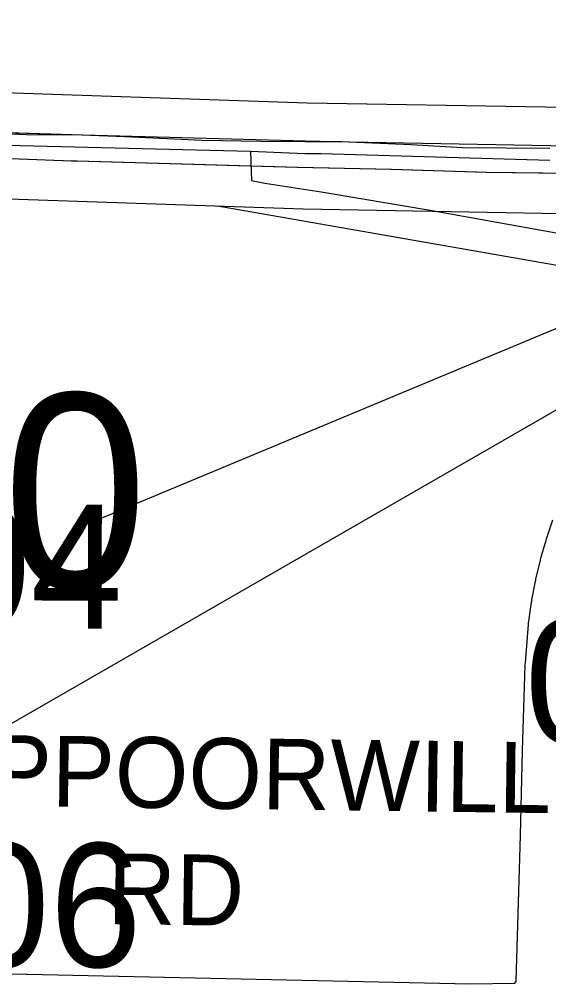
# Model space of a CAD drawing. Extents: x -132.8 to -73.3, y -60 to -26.
# Drawn here: x -109.42 to -109.121, y -33.695 to -33.15 of the extents above; entities that cross this region are included whole.
import ezdxf

# ---------------------------------------------------------------- set-up
doc = ezdxf.new("R2010")
doc.units = 0
for name, color, linetype in [('tdCoDivCarto', 7, 'Continuous'), ('tdCoInt', 7, 'Continuous'), ('tdCoIntCL', 7, 'Continuous'), ('tdCoIntRamp', 7, 'Continuous'), ('tdCoIntRte', 7, 'Continuous'), ('tdCoPrimary', 7, 'Continuous'), ('tdCoSecRdNmbr', 7, 'Continuous'), ('tdCoSecRdTxt', 7, 'Continuous'), ('tdCoSecRteBand', 7, 'Continuous'), ('tdCoStrucPriMaintName', 7, 'Continuous'), ('tdStHwyIntRefPost1', 7, 'Continuous')]:
    doc.layers.add(name, color=color, linetype=linetype)

msp = doc.modelspace()

# ---------------------------------------------------------------- linework, layer by layer
at = {"layer": 'tdCoDivCarto'}
for p, q in [((-109.38388, -33.21562), (-109.48574, -33.21257)), ((-109.25795, -33.21902), (-109.38388, -33.21562)), ((-109.23315, -33.21969), (-109.25795, -33.21902)), ((-109.11942, -33.22175), (-109.23315, -33.21969)), ((-109.41984, -33.22907), (-109.3901, -33.23012)), ((-109.3901, -33.23012), (-109.38709, -33.23023)), ((-109.38709, -33.23023), (-109.32771, -33.23184)), ((-109.32771, -33.23184), (-109.26234, -33.23368)), ((-109.26234, -33.23368), (-109.2094, -33.23483)), ((-109.2094, -33.23483), (-109.15555, -33.23667)), ((-109.15555, -33.23667), (-109.09593, -33.23736))]:
    msp.add_line(p, q, dxfattribs=at)
for points in [[(-109.25795, -33.21902), (-109.38388, -33.21562), (-109.48574, -33.21257), (-109.62993, -33.20779), (-109.74133, -33.20572), (-109.89508, -33.2025), (-110.02904, -33.1979), (-110.234, -33.193)], [(-109.25795, -33.21902), (-109.38388, -33.21562), (-109.48574, -33.21257), (-109.62993, -33.20779), (-109.74133, -33.20572), (-109.89508, -33.2025), (-110.02904, -33.1979), (-110.234, -33.193)], [(-109.25795, -33.21902), (-109.38388, -33.21562), (-109.48574, -33.21257), (-109.62993, -33.20779), (-109.74133, -33.20572), (-109.89508, -33.2025), (-110.02904, -33.1979), (-110.234, -33.193)], [(-109.11942, -33.22175), (-109.23315, -33.21969), (-109.25795, -33.21902)], [(-109.11942, -33.22175), (-109.23315, -33.21969), (-109.25795, -33.21902)], [(-109.11942, -33.22175), (-109.23315, -33.21969), (-109.25795, -33.21902)], [(-109.41984, -33.22907), (-109.3901, -33.23012), (-109.38709, -33.23023), (-109.32771, -33.23184), (-109.28954, -33.23291)], [(-109.41984, -33.22907), (-109.3901, -33.23012), (-109.38709, -33.23023), (-109.32771, -33.23184), (-109.26234, -33.23368), (-109.2094, -33.23483), (-109.15555, -33.23667), (-109.09593, -33.23736), (-109.0598, -33.23759), (-109.02573, -33.23828), (-108.95599, -33.23966), (-108.9315, -33.23993), (-108.91433, -33.24012), (-108.90757, -33.24019), (-108.89145, -33.24036), (-108.87037, -33.24058), (-108.85058, -33.2415), (-108.75598, -33.2445), (-108.74057, -33.24492)], [(-109.41984, -33.22907), (-109.3901, -33.23012), (-109.38709, -33.23023), (-109.32771, -33.23184), (-109.26234, -33.23368), (-109.2094, -33.23483), (-109.15555, -33.23667), (-109.09593, -33.23736), (-109.0598, -33.23759), (-109.02573, -33.23828), (-108.95599, -33.23966), (-108.94884, -33.23974)], [(-109.28954, -33.23291), (-109.26234, -33.23368), (-109.2094, -33.23483), (-109.15555, -33.23667), (-109.09593, -33.23736), (-109.0598, -33.23759), (-109.02573, -33.23828), (-108.95599, -33.23966), (-108.9315, -33.23993), (-108.91433, -33.24012), (-108.90757, -33.24019), (-108.89145, -33.24036), (-108.87037, -33.24058), (-108.85058, -33.2415), (-108.75598, -33.2445), (-108.74057, -33.24492)]]:
    msp.add_lwpolyline(points, dxfattribs=at)
at = {"layer": 'tdCoInt'}
for points in [[(-110.11164, -33.17065), (-109.95279, -33.17688), (-109.83296, -33.18274), (-109.73953, -33.18338), (-109.68375, -33.18239), (-109.64267, -33.18469), (-109.5484, -33.18502), (-109.45649, -33.19058), (-109.25699, -33.19733), (-109.12234, -33.1997), (-108.89781, -33.20266), (-108.68344, -33.20914), (-108.52283, -33.21309), (-108.41185, -33.217), (-108.26955, -33.22306), (-108.08137, -33.22689), (-107.79074, -33.23296), (-107.5912, -33.2395)], [(-110.11287, -33.23067), (-109.9553, -33.23684), (-109.8344, -33.24272), (-109.73929, -33.24338), (-109.68481, -33.24242), (-109.64435, -33.24469), (-109.60893, -33.24469), (-109.60909, -33.24469), (-109.55007, -33.24501), (-109.45931, -33.25053), (-109.25936, -33.25729), (-109.12409, -33.25968), (-108.90015, -33.26263), (-108.68494, -33.26912), (-108.52515, -33.27305)]]:
    msp.add_lwpolyline(points, dxfattribs=at)
at = {"layer": 'tdCoIntCL'}
for points in [[(-110.11225, -33.20066), (-110.02516, -33.2049), (-109.95405, -33.20686), (-109.88457, -33.21077), (-109.83368, -33.21273), (-109.7991, -33.21306), (-109.73941, -33.21338), (-109.7156, -33.21306), (-109.68428, -33.2124), (-109.64351, -33.21469), (-109.60893, -33.21469), (-109.54923, -33.21501), (-109.53619, -33.21567), (-109.52901, -33.21567), (-109.4579, -33.22056), (-109.41941, -33.22154), (-109.28918, -33.22478)], [(-109.28918, -33.22478), (-109.28857, -33.24122), (-109.28092, -33.24276), (-109.24916, -33.24777), (-109.18758, -33.25801), (-109.10485, -33.27285), (-109.03941, -33.28273), (-109.00331, -33.28863), (-108.98786, -33.29172), (-108.97206, -33.29459)], [(-109.28918, -33.22478), (-109.25837, -33.22612), (-109.2491, -33.22598), (-109.11989, -33.22982)]]:
    msp.add_lwpolyline(points, dxfattribs=at)
at = {"layer": 'tdCoIntRamp'}
msp.add_lwpolyline([(-109.30786, -33.25565), (-109.00786, -33.30794), (-108.99354, -33.31151)], dxfattribs=at)
at = {"layer": 'tdCoIntRte'}
for points in [[(-109.11982, -33.22327), (-109.16928, -33.22275), (-109.19828, -33.22114), (-109.23353, -33.21969), (-109.23741, -33.21953), (-109.25834, -33.21943), (-109.28322, -33.2193), (-109.31636, -33.21861), (-109.36009, -33.21654), (-109.38426, -33.21562), (-109.41579, -33.21539), (-109.44894, -33.21401)], [(-109.11982, -33.22327), (-109.16928, -33.22275), (-109.19828, -33.22114), (-109.23353, -33.21969), (-109.23741, -33.21953), (-109.25834, -33.21943), (-109.28322, -33.2193), (-109.31636, -33.21861), (-109.36009, -33.21654), (-109.38426, -33.21562), (-109.41579, -33.21539), (-109.44894, -33.21401)], [(-109.4266, -33.22884), (-109.41967, -33.22909), (-109.39048, -33.23012), (-109.38747, -33.23023), (-109.32809, -33.23184), (-109.28941, -33.23293), (-109.26272, -33.23368), (-109.20978, -33.23483), (-109.15592, -33.23667), (-109.09631, -33.23736)], [(-109.4266, -33.22884), (-109.41967, -33.22909), (-109.39048, -33.23012), (-109.38747, -33.23023), (-109.32809, -33.23184), (-109.28941, -33.23293), (-109.26272, -33.23368), (-109.20978, -33.23483), (-109.15592, -33.23667), (-109.09631, -33.23736)]]:
    msp.add_lwpolyline(points, dxfattribs=at)
at = {"layer": 'tdCoPrimary'}
for points in [[(-109.25795, -33.21902), (-109.38388, -33.21562), (-109.48574, -33.21257), (-109.62993, -33.20779), (-109.74133, -33.20572), (-109.89508, -33.2025), (-110.02904, -33.1979), (-110.234, -33.193)], [(-109.25795, -33.21902), (-109.38388, -33.21562), (-109.48574, -33.21257), (-109.62993, -33.20779), (-109.74133, -33.20572), (-109.89508, -33.2025), (-110.02904, -33.1979), (-110.234, -33.193)], [(-108.8903, -33.22579), (-108.91343, -33.2253), (-108.91411, -33.22529), (-108.94357, -33.22506), (-109.05106, -33.22298), (-109.11942, -33.22175), (-109.23315, -33.21969), (-109.25795, -33.21902), (-109.38388, -33.21562), (-109.48574, -33.21257), (-109.62993, -33.20779), (-109.74133, -33.20572), (-109.89508, -33.2025), (-110.02904, -33.1979), (-110.234, -33.193)], [(-109.11942, -33.22175), (-109.23315, -33.21969), (-109.25795, -33.21902)], [(-109.11942, -33.22175), (-109.23315, -33.21969), (-109.25795, -33.21902)], [(-109.42622, -33.22884), (-109.41984, -33.22907), (-109.3901, -33.23012), (-109.38709, -33.23023), (-109.32771, -33.23184), (-109.26234, -33.23368), (-109.2094, -33.23483), (-109.15555, -33.23667), (-109.09593, -33.23736), (-109.0598, -33.23759), (-109.02573, -33.23828), (-108.95599, -33.23966), (-108.9315, -33.23993), (-108.91433, -33.24012), (-108.90757, -33.24019)], [(-109.41984, -33.22907), (-109.3901, -33.23012), (-109.38709, -33.23023), (-109.32771, -33.23184), (-109.26234, -33.23368), (-109.2094, -33.23483), (-109.15555, -33.23667), (-109.09593, -33.23736), (-109.0598, -33.23759), (-109.02573, -33.23828), (-108.95599, -33.23966), (-108.94884, -33.23974)], [(-109.41984, -33.22907), (-109.3901, -33.23012), (-109.38709, -33.23023), (-109.32771, -33.23184), (-109.26234, -33.23368), (-109.2094, -33.23483), (-109.15555, -33.23667), (-109.09593, -33.23736), (-109.0598, -33.23759), (-109.02573, -33.23828), (-108.95599, -33.23966), (-108.94884, -33.23974)]]:
    msp.add_lwpolyline(points, dxfattribs=at)
at = {"layer": 'tdCoSecRteBand'}
msp.add_lwpolyline([(-109.50327, -33.68935), (-109.41588, -33.68985), (-109.41564, -33.68985), (-109.4154, -33.68985), (-109.16487, -33.69527), (-109.1395, -33.69493), (-109.13949, -33.6942), (-109.139, -33.6942), (-109.13899, -33.69372), (-109.13897, -33.69372), (-109.13648, -33.61158), (-109.13524, -33.56356), (-109.13524, -33.56349), (-109.13524, -33.56341), (-109.13376, -33.51532), (-109.13374, -33.51459), (-109.13368, -33.51387), (-109.13195, -33.49216), (-109.13188, -33.49121), (-109.13174, -33.49027), (-109.13022, -33.47967), (-109.13012, -33.47901), (-109.13, -33.47834), (-109.128, -33.46783), (-109.12787, -33.46717), (-109.12771, -33.46651), (-109.12524, -33.45609), (-109.12509, -33.45544), (-109.1249, -33.45479), (-109.12197, -33.4445), (-109.12178, -33.44385), (-109.12157, -33.44321), (-109.11817, -33.43306)], dxfattribs=at)
at = {"layer": 'tdCoStrucPriMaintName'}
for p, q in [((-109.00702, -33.27931), (-109.3895, -33.43898)), ((-109.00702, -33.27931), (-109.3895, -33.43898)), ((-109.00702, -33.27931), (-109.3895, -33.43898)), ((-109.62594, -33.66427), (-108.9898, -33.29817)), ((-109.62594, -33.66427), (-108.9898, -33.29817)), ((-109.62594, -33.66427), (-108.9898, -33.29817))]:
    msp.add_line(p, q, dxfattribs=at)

# ---------------------------------------------------------------- texts
at = {"layer": 'tdCoSecRdNmbr'}
for s, rotation, p in [('0604', 359.9315, (-109.56968, -33.49433)), ('0612', 359.9053, (-109.13409, -33.55931)), ('0606', 359.9176, (-109.55888, -33.68557))]:
    msp.add_text(s, height=0.07, rotation=rotation, dxfattribs=at).set_placement(p)
at = {"layer": 'tdCoSecRdTxt'}
for s, p in [('WHIPPOORWILL', (-109.54137, -33.59324)), ('RD', (-109.37017, -33.66154))]:
    msp.add_text(s, height=0.04, rotation=359.2345, dxfattribs=at).set_placement(p)
at = {"layer": 'tdCoStrucPriMaintName'}
msp.add_text('78286L680', height=0.11, dxfattribs=at).set_placement((-110.08354, -33.47171))
msp.add_text('78286L680', height=0.11, dxfattribs=at).set_placement((-110.08354, -33.47171))
msp.add_text('78286L680', height=0.11, dxfattribs=at).set_placement((-110.08354, -33.47171))
at = {"layer": 'tdStHwyIntRefPost1'}
msp.add_text('‒‒28', height=0.1, rotation=45, dxfattribs=at).set_placement((-109.57145, -33.25796))

doc.saveas('drawing.dxf')
